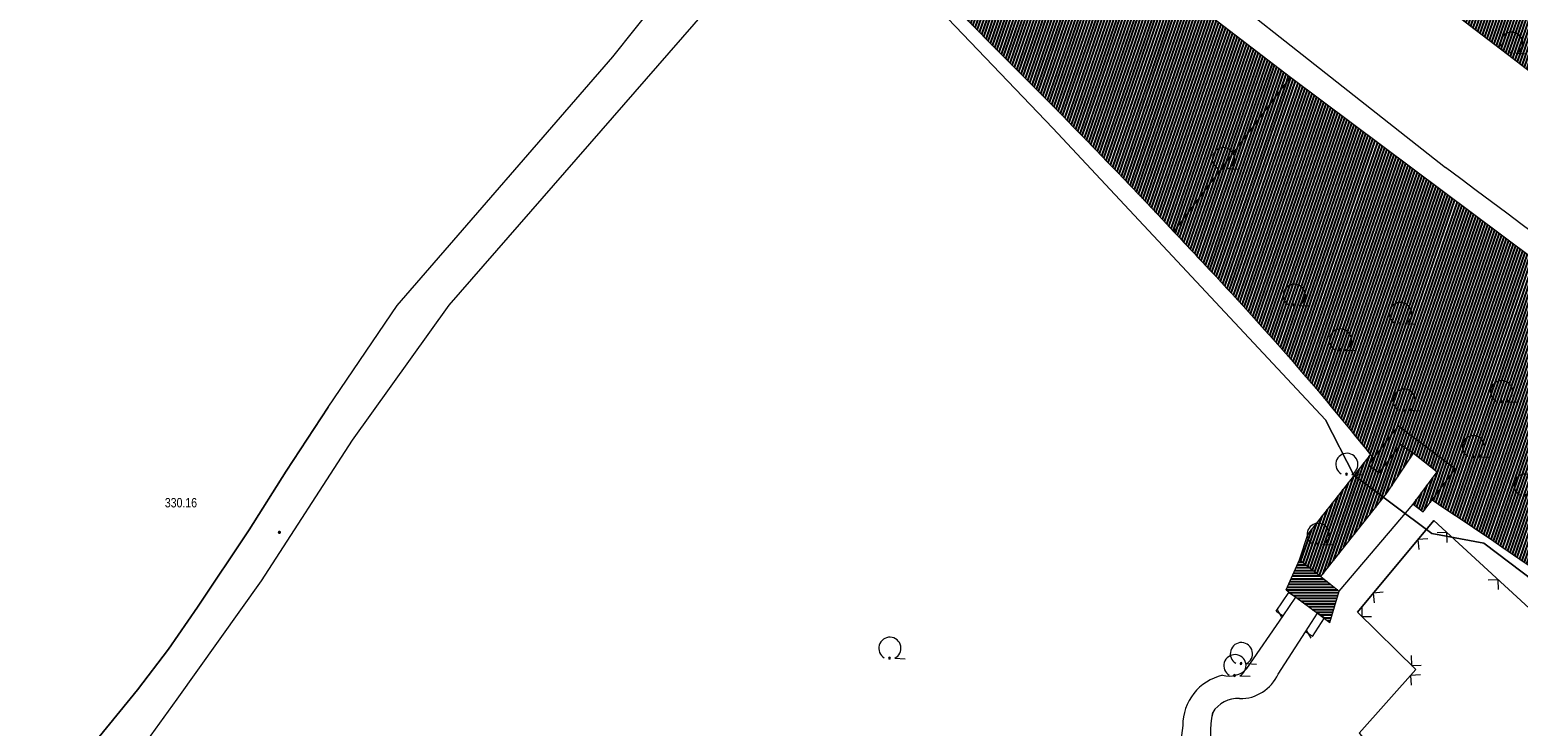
# Model space of a CAD drawing. Header units: metres. Extents: x 345144 to 348639, y 5629211 to 5635235.
# Tile 738 of 1056: x 346480 to 346587, y 5630666 to 5630716. Entities that reach past the tile are written whole.
import ezdxf

# ---------------------------------------------------------------- set-up
doc = ezdxf.new("R2010")
doc.units = ezdxf.units.M
doc.header["$MEASUREMENT"] = 0
for name, color, linetype in [('028 Geländeform', 7, 'Continuous'), ('028 Geländeform Ausg.', 7, 'Continuous'), ('081-083 Topographie', 7, 'Continuous'), ('AX Flurstück', 7, 'Continuous'), ('Definitionslinie', 7, 'Continuous')]:
    doc.layers.add(name, color=color, linetype=linetype)
doc.styles.add('ARIAL', font='arial.ttf', dxfattribs={"height": 1})
pattern_1 = [(250.9552151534, (0, 0), (0.1890527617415, -0.065261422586), [])]

# ---------------------------------------------------------------- blocks, each defined once
blk = doc.blocks.new('alk_043x_nrw')
h = blk.add_hatch(color=7)
edge = h.paths.add_edge_path(flags=0)
edge.add_arc((0, 0), 1, 180, 360, ccw=False)
edge.add_arc((0, 0), 1, 0, 180, ccw=False)
blk = doc.blocks.new('alk_7100_nrwx2')
at = {"true_color": 0x2e2e2e}
h = blk.add_hatch(color=250, dxfattribs=at)
edge = h.paths.add_edge_path(flags=0)
edge.add_arc((0.024073, -0.597267), 0.057254, 180, 360, ccw=False)
edge.add_arc((0.024073, -0.597267), 0.057255, 0, 180, ccw=False)
at = {"color": 250, "lineweight": 5, "true_color": 0x2e2e2e, "flags": 128}
blk.add_lwpolyline([(0.349382, -0.597267), (1, -0.597267)], dxfattribs=at)
at = {"color": 250, "lineweight": 5, "true_color": 0x2e2e2e}
for centre, radius, start, end in [((0.024073, 0.012362), 0.690995, -61.91481688, -118.08518312), ((0.024073, -0.597267), 0.057255, 0, 180), ((0.024073, -0.597267), 0.057254, 180, 0)]:
    blk.add_arc(centre, radius, start, end, dxfattribs=at)

msp = doc.modelspace()

# ---------------------------------------------------------------- hatches: boundary and pattern name
at = {"layer": '028 Geländeform', "true_color": 0xb27500}
h = msp.add_hatch(dxfattribs=at)
h.set_pattern_fill('_USER', color=44, scale=0.2, angle=250.95521515, style=0, pattern_type=0)
h.set_pattern_definition(pattern_1)
h.paths.add_polyline_path([(346516.492, 5630748.29), (346519.751, 5630752.553), (346519.751, 5630752.553), (346520.63025, 5630751.867125), (346521.509438, 5630751.181156), (346522.388625, 5630750.495188), (346523.26775, 5630749.809125), (346524.146875, 5630749.123063), (346525.025938, 5630748.436906), (346525.905, 5630747.75075), (346526.784, 5630747.0645), (346527.663, 5630746.37825), (346528.541938, 5630745.691906), (346529.420875, 5630745.005563), (346530.29975, 5630744.319125), (346531.178625, 5630743.632688), (346532.057438, 5630742.946156), (346532.93625, 5630742.259625), (346533.815, 5630741.573), (346533.815, 5630741.573), (346556.955, 5630723.32), (346556.955, 5630723.32), (346570.897, 5630712.616), (346570.897, 5630712.616), (346562.53, 5630701.519), (346562.53, 5630701.519), (346561.73975, 5630702.36225), (346560.945453, 5630703.201578), (346560.151156, 5630704.040906), (346559.352813, 5630704.876313), (346558.554469, 5630705.711719), (346557.752078, 5630706.543203), (346556.949687, 5630707.374688), (346556.14325, 5630708.20225), (346555.336812, 5630709.029813), (346554.526328, 5630709.853453), (346553.715844, 5630710.677094), (346552.901313, 5630711.496813), (346552.086781, 5630712.316531), (346551.268203, 5630713.132328), (346550.449625, 5630713.948125), (346549.627, 5630714.76), (346549.627, 5630714.76), (346549.08625, 5630715.315375), (346548.541406, 5630715.866484), (346547.996563, 5630716.417594), (346547.447625, 5630716.964438), (346546.898688, 5630717.511281), (346546.345656, 5630718.053859), (346545.792625, 5630718.596437), (346545.2355, 5630719.13475), (346544.678375, 5630719.673063), (346544.117156, 5630720.207109), (346543.555938, 5630720.741156), (346542.990625, 5630721.270938), (346542.425313, 5630721.800719), (346541.855906, 5630722.326234), (346541.2865, 5630722.85175), (346540.713, 5630723.373), (346540.713, 5630723.373), (346529.627, 5630734.901), (346529.627, 5630734.901), (346523.823, 5630740.765), (346523.823, 5630740.765), (346523.3675, 5630741.238), (346522.911328, 5630741.710328), (346522.455156, 5630742.182656), (346521.998313, 5630742.654313), (346521.541469, 5630743.125969), (346521.083953, 5630743.596953), (346520.626438, 5630744.067938), (346520.16825, 5630744.53825), (346519.710063, 5630745.008563), (346519.251203, 5630745.478203), (346518.792344, 5630745.947844), (346518.332813, 5630746.416813), (346517.873281, 5630746.885781), (346517.413078, 5630747.354078), (346516.952875, 5630747.822375)], flags=0)
h = msp.add_hatch(dxfattribs=at)
h.set_pattern_fill('_USER', color=44, scale=0.2, angle=250.95521515, style=0, pattern_type=0)
h.set_pattern_definition(pattern_1)
h.paths.add_polyline_path([(346596.645, 5630722.168), (346589.235, 5630712.139), (346589.235, 5630712.139), (346588.325125, 5630712.84875), (346587.412219, 5630713.5545), (346586.499313, 5630714.26025), (346585.583375, 5630714.962), (346584.667438, 5630715.66375), (346583.748469, 5630716.3615), (346582.8295, 5630717.05925), (346581.9075, 5630717.753), (346580.9855, 5630718.44675), (346580.060469, 5630719.1365), (346579.135437, 5630719.82625), (346578.207375, 5630720.512), (346577.279313, 5630721.19775), (346576.348219, 5630721.8795), (346575.417125, 5630722.56125), (346574.483, 5630723.239), (346574.483, 5630723.239), (346570.562, 5630726.619), (346570.562, 5630726.619), (346558.508, 5630735.703), (346558.508, 5630735.703), (346563.223, 5630742.391), (346563.223, 5630742.391), (346563.297, 5630742.345875), (346563.371, 5630742.300703), (346563.445, 5630742.255531), (346563.519, 5630742.210313), (346563.593, 5630742.165094), (346563.667, 5630742.119828), (346563.741, 5630742.074562), (346563.815, 5630742.02925), (346563.889, 5630741.983938), (346563.963, 5630741.938578), (346564.037, 5630741.893219), (346564.111, 5630741.847813), (346564.185, 5630741.802406), (346564.259, 5630741.756953), (346564.333, 5630741.7115), (346564.407, 5630741.666), (346564.407, 5630741.666), (346565.652625, 5630740.91575), (346566.899281, 5630740.167219), (346568.145938, 5630739.418688), (346569.393625, 5630738.671875), (346570.641313, 5630737.925063), (346571.890031, 5630737.179969), (346573.13875, 5630736.434875), (346574.3885, 5630735.6915), (346575.63825, 5630734.948125), (346576.889031, 5630734.206469), (346578.139813, 5630733.464813), (346579.391625, 5630732.724875), (346580.643438, 5630731.984938), (346581.896281, 5630731.246719), (346583.149125, 5630730.5085), (346584.403, 5630729.772), (346584.403, 5630729.772)], flags=0)
h = msp.add_hatch(dxfattribs=at)
h.set_pattern_fill('_USER', color=44, scale=0.2, angle=250.95521515, style=0, pattern_type=0)
h.set_pattern_definition(pattern_1)
h.paths.add_polyline_path([(346562.53, 5630701.519), (346570.897, 5630712.616), (346570.897, 5630712.616), (346588.337, 5630699.605), (346588.337, 5630699.605), (346590.658875, 5630697.90675), (346592.978953, 5630696.206031), (346595.299031, 5630694.505313), (346597.617313, 5630692.802125), (346599.935594, 5630691.098938), (346602.252078, 5630689.393281), (346604.568563, 5630687.687625), (346606.88325, 5630685.9795), (346609.197937, 5630684.271375), (346611.510828, 5630682.560781), (346613.823719, 5630680.850188), (346616.134813, 5630679.137125), (346618.445906, 5630677.424063), (346620.755203, 5630675.708531), (346623.0645, 5630673.993), (346625.372, 5630672.275), (346625.372, 5630672.275), (346625.965875, 5630671.834375), (346626.559828, 5630671.393906), (346627.153781, 5630670.953438), (346627.747813, 5630670.513125), (346628.341844, 5630670.072813), (346628.935953, 5630669.632656), (346629.530063, 5630669.1925), (346630.12425, 5630668.7525), (346630.718438, 5630668.3125), (346631.312703, 5630667.872656), (346631.906969, 5630667.432812), (346632.501313, 5630666.993125), (346633.095656, 5630666.553437), (346633.690078, 5630666.113906), (346634.2845, 5630665.674375), (346634.879, 5630665.235), (346634.879, 5630665.235), (346628.387, 5630656.453), (346628.387, 5630656.453), (346627.683375, 5630656.756125), (346626.979594, 5630657.058906), (346626.275813, 5630657.361688), (346625.571875, 5630657.664125), (346624.867938, 5630657.966563), (346624.163844, 5630658.268656), (346623.45975, 5630658.57075), (346622.7555, 5630658.8725), (346622.05125, 5630659.17425), (346621.346844, 5630659.475656), (346620.642438, 5630659.777063), (346619.937875, 5630660.078125), (346619.233313, 5630660.379188), (346618.528594, 5630660.679906), (346617.823875, 5630660.980625), (346617.119, 5630661.281), (346617.119, 5630661.281), (346616.54675, 5630661.46625), (346615.979281, 5630661.662984), (346615.411813, 5630661.859719), (346614.849125, 5630662.067938), (346614.286438, 5630662.276156), (346613.728531, 5630662.495859), (346613.170625, 5630662.715563), (346612.6175, 5630662.94675), (346612.064375, 5630663.177938), (346611.516031, 5630663.420609), (346610.967688, 5630663.663281), (346610.424125, 5630663.917438), (346609.880563, 5630664.171594), (346609.341781, 5630664.437234), (346608.803, 5630664.702875), (346608.269, 5630664.98), (346608.269, 5630664.98), (346607.366625, 5630665.433625), (346606.472344, 5630665.901094), (346605.578063, 5630666.368563), (346604.691875, 5630666.849875), (346603.805688, 5630667.331188), (346602.927594, 5630667.826344), (346602.0495, 5630668.3215), (346601.1795, 5630668.8305), (346600.3095, 5630669.3395), (346599.447594, 5630669.862344), (346598.585687, 5630670.385188), (346597.731875, 5630670.921875), (346596.878063, 5630671.458563), (346596.032344, 5630672.009094), (346595.186625, 5630672.559625), (346594.349, 5630673.124), (346594.349, 5630673.124), (346593.52975, 5630673.71), (346592.707859, 5630674.292188), (346591.885969, 5630674.874375), (346591.061437, 5630675.45275), (346590.236906, 5630676.031125), (346589.409734, 5630676.605688), (346588.582562, 5630677.18025), (346587.75275, 5630677.751), (346586.922938, 5630678.32175), (346586.090484, 5630678.888688), (346585.258031, 5630679.455625), (346584.422938, 5630680.01875), (346583.587844, 5630680.581875), (346582.750109, 5630681.141188), (346581.912375, 5630681.7005), (346581.072, 5630682.256), (346581.072, 5630682.256), (346582.757, 5630684.496), (346582.757, 5630684.496), (346578.658, 5630687.59), (346578.658, 5630687.59), (346576.875, 5630685.224), (346576.875, 5630685.224), (346576.86125, 5630685.241375), (346576.847469, 5630685.25875), (346576.833688, 5630685.276125), (346576.819875, 5630685.2935), (346576.806063, 5630685.310875), (346576.792219, 5630685.32825), (346576.778375, 5630685.345625), (346576.7645, 5630685.363), (346576.750625, 5630685.380375), (346576.736719, 5630685.39775), (346576.722813, 5630685.415125), (346576.708875, 5630685.4325), (346576.694938, 5630685.449875), (346576.680969, 5630685.46725), (346576.667, 5630685.484625), (346576.653, 5630685.502), (346576.653, 5630685.502), (346576.3055, 5630685.936375), (346575.955766, 5630686.368906), (346575.606031, 5630686.801438), (346575.254063, 5630687.232125), (346574.902094, 5630687.662812), (346574.547891, 5630688.091656), (346574.193688, 5630688.5205), (346573.83725, 5630688.9475), (346573.480813, 5630689.3745), (346573.122141, 5630689.799656), (346572.763469, 5630690.224813), (346572.402563, 5630690.648125), (346572.041656, 5630691.071438), (346571.678516, 5630691.492906), (346571.315375, 5630691.914375), (346570.95, 5630692.334), (346570.95, 5630692.334), (346570.572375, 5630692.76625), (346570.192688, 5630693.196594), (346569.813, 5630693.626938), (346569.43125, 5630694.055375), (346569.0495, 5630694.483813), (346568.665688, 5630694.910344), (346568.281875, 5630695.336875), (346567.896, 5630695.7615), (346567.510125, 5630696.186125), (346567.122188, 5630696.608844), (346566.73425, 5630697.031563), (346566.34425, 5630697.452375), (346565.95425, 5630697.873188), (346565.562188, 5630698.292094), (346565.170125, 5630698.711), (346564.776, 5630699.128), (346564.776, 5630699.128), (346564.636125, 5630699.277875), (346564.496125, 5630699.427641), (346564.356125, 5630699.577406), (346564.216, 5630699.727063), (346564.075875, 5630699.876719), (346563.935625, 5630700.026266), (346563.795375, 5630700.175813), (346563.655, 5630700.32525), (346563.514625, 5630700.474688), (346563.374125, 5630700.624016), (346563.233625, 5630700.773344), (346563.093, 5630700.922563), (346562.952375, 5630701.071781), (346562.811625, 5630701.220891), (346562.670875, 5630701.37)], flags=0)
h = msp.add_hatch(dxfattribs=at)
h.set_pattern_fill('_USER', color=44, scale=0.2, angle=250.95521515, style=0, pattern_type=0)
h.set_pattern_definition(pattern_1)
h.paths.add_polyline_path([(346578.658, 5630687.59), (346582.757, 5630684.496), (346582.757, 5630684.496), (346581.072, 5630682.256), (346581.072, 5630682.256), (346580.435, 5630681.411), (346580.435, 5630681.411), (346579.705, 5630681.96), (346579.705, 5630681.96), (346581.441, 5630684.269), (346581.441, 5630684.269), (346579.734, 5630685.618), (346579.734, 5630685.618), (346578.82, 5630686.247), (346578.82, 5630686.247), (346577.276, 5630684.198), (346577.276, 5630684.198), (346576.527, 5630684.761), (346576.527, 5630684.761), (346576.875, 5630685.224), (346576.875, 5630685.224)], flags=0)
h = msp.add_hatch(dxfattribs=at)
h.set_pattern_fill('_USER', color=44, scale=0.2, angle=250.95521515, style=0, pattern_type=0)
h.set_pattern_definition(pattern_1)
h.paths.add_polyline_path([(346579.734, 5630685.618), (346577.864, 5630682.81), (346577.864, 5630682.81), (346577.36, 5630682.171), (346577.36, 5630682.171), (346573.082, 5630676.757), (346573.082, 5630676.757), (346571.555, 5630677.964), (346571.555, 5630677.964), (346572.155, 5630679.774), (346572.155, 5630679.774), (346575.253, 5630683.719), (346575.253, 5630683.719), (346576.653, 5630685.502), (346576.653, 5630685.502), (346576.667, 5630685.484625), (346576.680969, 5630685.46725), (346576.694938, 5630685.449875), (346576.708875, 5630685.4325), (346576.722813, 5630685.415125), (346576.736719, 5630685.39775), (346576.750625, 5630685.380375), (346576.7645, 5630685.363), (346576.778375, 5630685.345625), (346576.792219, 5630685.32825), (346576.806063, 5630685.310875), (346576.819875, 5630685.2935), (346576.833688, 5630685.276125), (346576.847469, 5630685.25875), (346576.86125, 5630685.241375), (346576.875, 5630685.224), (346576.875, 5630685.224), (346576.527, 5630684.761), (346576.527, 5630684.761), (346577.276, 5630684.198), (346577.276, 5630684.198), (346578.82, 5630686.247), (346578.82, 5630686.247)], flags=0)
at = {"layer": '081-083 Topographie'}
h = msp.add_hatch(dxfattribs=at)
h.set_pattern_fill('_USER', scale=0.2, style=0, pattern_type=0)
h.set_pattern_definition([(0, (0, 0), (0, 0.2), [])])
h.paths.add_polyline_path([(346571.555, 5630677.964), (346573.082, 5630676.757), (346573.082, 5630676.757), (346574.404, 5630675.717), (346574.404, 5630675.717), (346573.741, 5630673.459), (346573.741, 5630673.459), (346572.841, 5630674.125), (346572.841, 5630674.125), (346571.28, 5630675.283), (346571.28, 5630675.283), (346570.593, 5630675.791), (346570.593, 5630675.791)], flags=0)

# ---------------------------------------------------------------- linework, layer by layer
at = {"layer": '081-083 Topographie', "color": 7, "linetype": 'Continuous', "lineweight": 5, "flags": 128}
for points in [[(346556.589, 5630726.221), (346582.036, 5630706.136)], [(346501.803, 5630688.922), (346506.756, 5630696.231), (346506.756, 5630696.231), (346522.246, 5630714.089), (346522.246, 5630714.089), (346527.067, 5630720.126)], [(346503.55, 5630686.552), (346510.494, 5630696.241), (346510.494, 5630696.241), (346529.712, 5630718.325)], [(346501.803, 5630688.922), (346498.799, 5630684.326), (346498.799, 5630684.326), (346496.129, 5630680.102), (346496.129, 5630680.102), (346492.433, 5630674.548), (346492.433, 5630674.548), (346490.349, 5630671.531), (346490.349, 5630671.531), (346488.108, 5630668.61), (346488.108, 5630668.61), (346483.89, 5630663.435)], [(346488.176, 5630664.076), (346490.978, 5630667.949), (346490.978, 5630667.949), (346497.018, 5630676.455), (346497.018, 5630676.455), (346503.55, 5630686.552)], [(346574.404, 5630675.717), (346579.705, 5630681.96)], [(346601.481, 5630662.138), (346581.194, 5630680.777), (346581.194, 5630680.777), (346575.709, 5630674.195), (346575.709, 5630674.195), (346579.899, 5630670.071), (346579.899, 5630670.071), (346575.832, 5630665.501), (346575.832, 5630665.501), (346579.95, 5630660.808), (346579.95, 5630660.808), (346582.334, 5630662.253), (346582.334, 5630662.253), (346590.314, 5630652.96)], [(346567.782, 5630670.144), (346570.368, 5630673.944)], [(346570.015, 5630669.751), (346571.975, 5630672.784)]]:
    msp.add_lwpolyline(points, dxfattribs=at)
at = {"layer": '081-083 Topographie', "color": 7, "linetype": 'Continuous', "lineweight": 5}
for centre, radius, start, end in [((344414.262, 5627802.026), 3623.961783, 52.565012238, 53.260486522), ((346566.491, 5630671.433), 1.824514, -104.79790797, -44.95558467), ((346566.88, 5630666.055), 3.714, 103.31030875, 180), ((346567.29, 5630670.978), 2.989217, -90.69004628, -24.24085788), ((346567.089, 5630665.943), 2.053281, 85.38935068, 149.60095138), ((346572.128, 5630665.489), 6.972191, 167.63431849, -165.82822567), ((346568.744, 5630665.103), 5.659233, 170.31462156, -160.69418653)]:
    msp.add_arc(centre, radius, start, end, dxfattribs=at)
at = {"layer": 'AX Flurstück', "color": 8, "linetype": 'Continuous', "lineweight": 13, "true_color": 0x808080, "flags": 128}
for points in [[(346448.515, 5630788.618), (346484.569, 5630768.454), (346487.351, 5630773.429), (346493.92, 5630769.86), (346495.973, 5630766.147), (346508.85, 5630754.798), (346510.532, 5630753.11), (346537.126, 5630726.423), (346553.833, 5630708.959), (346573.427, 5630688.021), (346575.464, 5630684.028), (346581.057, 5630679.859), (346584.8, 5630679.159), (346597.386, 5630669.623)], [(346597.386, 5630669.623), (346584.8, 5630679.159), (346581.057, 5630679.859), (346575.464, 5630684.028), (346573.427, 5630688.021), (346553.833, 5630708.959), (346537.126, 5630726.423), (346510.532, 5630753.11), (346508.85, 5630754.798), (346495.973, 5630766.147), (346493.92, 5630769.86), (346487.351, 5630773.429), (346474.049, 5630780.657)]]:
    msp.add_lwpolyline(points, dxfattribs=at)
at = {"layer": 'Definitionslinie', "color": 7, "linetype": 'Continuous', "lineweight": 5, "flags": 128}
for points in [[(346556.589, 5630726.221), (346582.036, 5630706.136)], [(346522.246, 5630714.089), (346527.067, 5630720.126)], [(346510.494, 5630696.241), (346529.712, 5630718.325)], [(346506.756, 5630696.231), (346522.246, 5630714.089)], [(346501.803, 5630688.922), (346506.756, 5630696.231)], [(346503.55, 5630686.552), (346510.494, 5630696.241)], [(346498.799, 5630684.326), (346501.803, 5630688.922)], [(346497.018, 5630676.455), (346503.55, 5630686.552)], [(346496.129, 5630680.102), (346498.799, 5630684.326)], [(346574.404, 5630675.717), (346579.705, 5630681.96)], [(346575.709, 5630674.195), (346581.194, 5630680.777)], [(346581.194, 5630680.777), (346601.481, 5630662.138)], [(346492.433, 5630674.548), (346496.129, 5630680.102)], [(346580.756, 5630679.471), (346580.052, 5630679.407), (346580.116, 5630678.702)], [(346580.756, 5630679.471), (346580.052, 5630679.407), (346580.116, 5630678.702)], [(346582.163, 5630679.208), (346582.133, 5630679.915), (346581.426, 5630679.885)], [(346582.163, 5630679.208), (346582.133, 5630679.915), (346581.426, 5630679.885)], [(346570.593, 5630675.791), (346571.555, 5630677.964)], [(346571.555, 5630677.964), (346573.082, 5630676.757)], [(346490.978, 5630667.949), (346497.018, 5630676.455)], [(346573.082, 5630676.757), (346574.404, 5630675.717)], [(346585.845, 5630675.825), (346585.815, 5630676.532), (346585.108, 5630676.502)], [(346585.845, 5630675.825), (346585.815, 5630676.532), (346585.108, 5630676.502)], [(346570.593, 5630675.791), (346571.28, 5630675.283)], [(346571.28, 5630675.283), (346572.841, 5630674.125)], [(346573.741, 5630673.459), (346574.404, 5630675.717)], [(346577.555, 5630675.629), (346576.851, 5630675.565), (346576.915, 5630674.861)], [(346577.555, 5630675.629), (346576.851, 5630675.565), (346576.915, 5630674.861)], [(346490.349, 5630671.531), (346492.433, 5630674.548)], [(346572.841, 5630674.125), (346573.741, 5630673.459)], [(346575.709, 5630674.195), (346579.899, 5630670.071)], [(346576.017, 5630674.594), (346576.022, 5630673.887), (346576.729, 5630673.892)], [(346576.017, 5630674.594), (346576.022, 5630673.887), (346576.729, 5630673.892)], [(346567.782, 5630670.144), (346570.368, 5630673.944)], [(346570.015, 5630669.751), (346571.975, 5630672.784)], [(346488.108, 5630668.61), (346490.349, 5630671.531)], [(346579.58, 5630671.086), (346579.586, 5630670.379), (346580.293, 5630670.385)], [(346579.58, 5630671.086), (346579.586, 5630670.379), (346580.293, 5630670.385)], [(346575.832, 5630665.501), (346579.899, 5630670.071)], [(346580.233, 5630669.695), (346579.528, 5630669.654), (346579.569, 5630668.948)], [(346580.233, 5630669.695), (346579.528, 5630669.654), (346579.569, 5630668.948)], [(346483.89, 5630663.435), (346488.108, 5630668.61)], [(346488.176, 5630664.076), (346490.978, 5630667.949)]]:
    msp.add_lwpolyline(points, dxfattribs=at)
at = {"layer": 'Definitionslinie', "color": 44, "linetype": 'Continuous', "lineweight": 5, "true_color": 0xb27500, "flags": 128}
for points in [[(346540.713, 5630723.373), (346541.2865, 5630722.85175), (346541.855906, 5630722.326234), (346542.425313, 5630721.800719), (346542.990625, 5630721.270938), (346543.555938, 5630720.741156), (346544.117156, 5630720.207109), (346544.678375, 5630719.673063), (346545.2355, 5630719.13475), (346545.792625, 5630718.596437), (346546.345656, 5630718.053859), (346546.898688, 5630717.511281), (346547.447625, 5630716.964438), (346547.996563, 5630716.417594), (346548.541406, 5630715.866484), (346549.08625, 5630715.315375), (346549.627, 5630714.76)], [(346556.955, 5630723.32), (346570.897, 5630712.616)], [(346574.483, 5630723.239), (346575.417125, 5630722.56125), (346576.348219, 5630721.8795), (346577.279313, 5630721.19775), (346578.207375, 5630720.512), (346579.135437, 5630719.82625), (346580.060469, 5630719.1365), (346580.9855, 5630718.44675), (346581.9075, 5630717.753), (346582.8295, 5630717.05925), (346583.748469, 5630716.3615), (346584.667438, 5630715.66375), (346585.583375, 5630714.962), (346586.499313, 5630714.26025), (346587.412219, 5630713.5545), (346588.325125, 5630712.84875), (346589.235, 5630712.139)], [(346549.627, 5630714.76), (346550.449625, 5630713.948125), (346551.268203, 5630713.132328), (346552.086781, 5630712.316531), (346552.901313, 5630711.496813), (346553.715844, 5630710.677094), (346554.526328, 5630709.853453), (346555.336812, 5630709.029813), (346556.14325, 5630708.20225), (346556.949687, 5630707.374688), (346557.752078, 5630706.543203), (346558.554469, 5630705.711719), (346559.352813, 5630704.876313), (346560.151156, 5630704.040906), (346560.945453, 5630703.201578), (346561.73975, 5630702.36225), (346562.53, 5630701.519)], [(346562.53, 5630701.519), (346570.897, 5630712.616)], [(346562.53, 5630701.519), (346570.897, 5630712.616)], [(346570.897, 5630712.616), (346588.337, 5630699.605)], [(346562.53, 5630701.519), (346562.670875, 5630701.37), (346562.811625, 5630701.220891), (346562.952375, 5630701.071781), (346563.093, 5630700.922563), (346563.233625, 5630700.773344), (346563.374125, 5630700.624016), (346563.514625, 5630700.474688), (346563.655, 5630700.32525), (346563.795375, 5630700.175813), (346563.935625, 5630700.026266), (346564.075875, 5630699.876719), (346564.216, 5630699.727063), (346564.356125, 5630699.577406), (346564.496125, 5630699.427641), (346564.636125, 5630699.277875), (346564.776, 5630699.128)], [(346564.776, 5630699.128), (346565.170125, 5630698.711), (346565.562188, 5630698.292094), (346565.95425, 5630697.873188), (346566.34425, 5630697.452375), (346566.73425, 5630697.031563), (346567.122188, 5630696.608844), (346567.510125, 5630696.186125), (346567.896, 5630695.7615), (346568.281875, 5630695.336875), (346568.665688, 5630694.910344), (346569.0495, 5630694.483813), (346569.43125, 5630694.055375), (346569.813, 5630693.626938), (346570.192688, 5630693.196594), (346570.572375, 5630692.76625), (346570.95, 5630692.334)], [(346570.95, 5630692.334), (346571.315375, 5630691.914375), (346571.678516, 5630691.492906), (346572.041656, 5630691.071438), (346572.402563, 5630690.648125), (346572.763469, 5630690.224813), (346573.122141, 5630689.799656), (346573.480813, 5630689.3745), (346573.83725, 5630688.9475), (346574.193688, 5630688.5205), (346574.547891, 5630688.091656), (346574.902094, 5630687.662812), (346575.254063, 5630687.232125), (346575.606031, 5630686.801438), (346575.955766, 5630686.368906), (346576.3055, 5630685.936375), (346576.653, 5630685.502)], [(346576.875, 5630685.224), (346578.658, 5630687.59)], [(346576.875, 5630685.224), (346578.658, 5630687.59)], [(346578.658, 5630687.59), (346582.757, 5630684.496)], [(346578.658, 5630687.59), (346582.757, 5630684.496)], [(346577.276, 5630684.198), (346578.82, 5630686.247)], [(346577.276, 5630684.198), (346578.82, 5630686.247)], [(346578.82, 5630686.247), (346579.734, 5630685.618)], [(346578.82, 5630686.247), (346579.734, 5630685.618)], [(346575.253, 5630683.719), (346576.653, 5630685.502)], [(346576.527, 5630684.761), (346576.875, 5630685.224)], [(346576.527, 5630684.761), (346576.875, 5630685.224)], [(346576.653, 5630685.502), (346576.667, 5630685.484625), (346576.680969, 5630685.46725), (346576.694938, 5630685.449875), (346576.708875, 5630685.4325), (346576.722813, 5630685.415125), (346576.736719, 5630685.39775), (346576.750625, 5630685.380375), (346576.7645, 5630685.363), (346576.778375, 5630685.345625), (346576.792219, 5630685.32825), (346576.806063, 5630685.310875), (346576.819875, 5630685.2935), (346576.833688, 5630685.276125), (346576.847469, 5630685.25875), (346576.86125, 5630685.241375), (346576.875, 5630685.224)], [(346576.653, 5630685.502), (346576.667, 5630685.484625), (346576.680969, 5630685.46725), (346576.694938, 5630685.449875), (346576.708875, 5630685.4325), (346576.722813, 5630685.415125), (346576.736719, 5630685.39775), (346576.750625, 5630685.380375), (346576.7645, 5630685.363), (346576.778375, 5630685.345625), (346576.792219, 5630685.32825), (346576.806063, 5630685.310875), (346576.819875, 5630685.2935), (346576.833688, 5630685.276125), (346576.847469, 5630685.25875), (346576.86125, 5630685.241375), (346576.875, 5630685.224)], [(346577.864, 5630682.81), (346579.734, 5630685.618)], [(346579.734, 5630685.618), (346581.441, 5630684.269)], [(346576.527, 5630684.761), (346577.276, 5630684.198)], [(346576.527, 5630684.761), (346577.276, 5630684.198)], [(346579.705, 5630681.96), (346581.441, 5630684.269)], [(346581.072, 5630682.256), (346582.757, 5630684.496)], [(346581.072, 5630682.256), (346582.757, 5630684.496)], [(346572.155, 5630679.774), (346575.253, 5630683.719)], [(346573.082, 5630676.757), (346577.36, 5630682.171), (346577.36, 5630682.171), (346577.864, 5630682.81)], [(346579.705, 5630681.96), (346580.435, 5630681.411)], [(346580.435, 5630681.411), (346581.072, 5630682.256)], [(346581.072, 5630682.256), (346581.912375, 5630681.7005), (346582.750109, 5630681.141188), (346583.587844, 5630680.581875), (346584.422938, 5630680.01875), (346585.258031, 5630679.455625), (346586.090484, 5630678.888688), (346586.922938, 5630678.32175), (346587.75275, 5630677.751), (346588.582562, 5630677.18025), (346589.409734, 5630676.605688), (346590.236906, 5630676.031125), (346591.061437, 5630675.45275), (346591.885969, 5630674.874375), (346592.707859, 5630674.292188), (346593.52975, 5630673.71), (346594.349, 5630673.124)], [(346571.555, 5630677.964), (346572.155, 5630679.774)], [(346571.555, 5630677.964), (346573.082, 5630676.757)], [(346569.872, 5630674.282), (346570.784, 5630675.621)], [(346569.872, 5630674.282), (346570.784, 5630675.621)], [(346570.368, 5630673.944), (346571.28, 5630675.283)], [(346570.784, 5630675.621), (346571.28, 5630675.283)], [(346570.784, 5630675.621), (346571.28, 5630675.283)], [(346569.872, 5630674.282), (346570.368, 5630673.944)], [(346569.872, 5630674.282), (346570.368, 5630673.944)], [(346570.282, 5630673.818), (346569.958, 5630674.408)], [(346570.282, 5630673.818), (346569.958, 5630674.408)], [(346571.975, 5630672.784), (346572.841, 5630674.125)], [(346573.345, 5630673.8), (346572.841, 5630674.125)], [(346573.345, 5630673.8), (346572.841, 5630674.125)], [(346572.479, 5630672.459), (346573.345, 5630673.8)], [(346572.479, 5630672.459), (346573.345, 5630673.8)], [(346572.479, 5630672.459), (346571.975, 5630672.784)], [(346572.479, 5630672.459), (346571.975, 5630672.784)], [(346572.396, 5630672.33), (346572.058, 5630672.912)], [(346572.396, 5630672.33), (346572.058, 5630672.912)]]:
    msp.add_lwpolyline(points, dxfattribs=at)
at = {"layer": 'Definitionslinie', "color": 7, "linetype": 'Continuous', "lineweight": 5}
for centre, radius, start, end in [((344414.262, 5627802.026), 3623.961783, 52.565012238, 53.260486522), ((346566.491, 5630671.433), 1.824514, -104.79790797, -44.95558467), ((346566.88, 5630666.055), 3.714, 103.31030875, 180), ((346567.29, 5630670.978), 2.989217, -90.69004628, -24.24085788), ((346567.089, 5630665.943), 2.053281, 85.38935068, 149.60095138), ((346572.128, 5630665.489), 6.971739, 167.63431849, -165.82822567), ((346568.744, 5630665.103), 5.658656, 170.31462156, -160.69418653)]:
    msp.add_arc(centre, radius, start, end, dxfattribs=at)

# ---------------------------------------------------------------- block references
at = {"layer": '028 Geländeform', "xscale": 0.125, "yscale": 0.125, "rotation": -2.326036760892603}
msp.add_blockref('alk_043x_nrw', (346498.308, 5630679.933), dxfattribs=at)
at = {"layer": '081-083 Topographie', "xscale": 1.15275, "yscale": 1.15275}
for p, rotation in [((346586.747, 5630715.036), -2.326094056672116), ((346566.066, 5630706.751), -2.325521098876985), ((346571.15, 5630696.934), -2.325521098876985), ((346578.775, 5630695.625), -2.325521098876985), ((346574.459, 5630693.726), -2.325521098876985), ((346579.031, 5630689.399), -2.325521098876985), ((346586.031, 5630690.019), -2.325521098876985), ((346584.014, 5630686.064), -2.325521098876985), ((346574.926, 5630684.797), -2.325521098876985), ((346587.728, 5630683.3), -2.325521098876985), ((346572.865, 5630679.764), -2.325521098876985), ((346542.111, 5630671.591), -2.325521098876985), ((346567.352, 5630671.206), -2.325521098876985), ((346566.889, 5630670.342), -2.325521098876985)]:
    msp.add_blockref('alk_7100_nrwx2', p, dxfattribs=dict(at, rotation=rotation))

# ---------------------------------------------------------------- texts
at = {"layer": '028 Geländeform Ausg.', "color": 44, "true_color": 0xb27500, "style": 'ARIAL', "width": 0.8}
msp.add_text('330.16', height=0.6761367, dxfattribs=at).set_placement((346490.083, 5630681.722))

doc.saveas('drawing.dxf')
